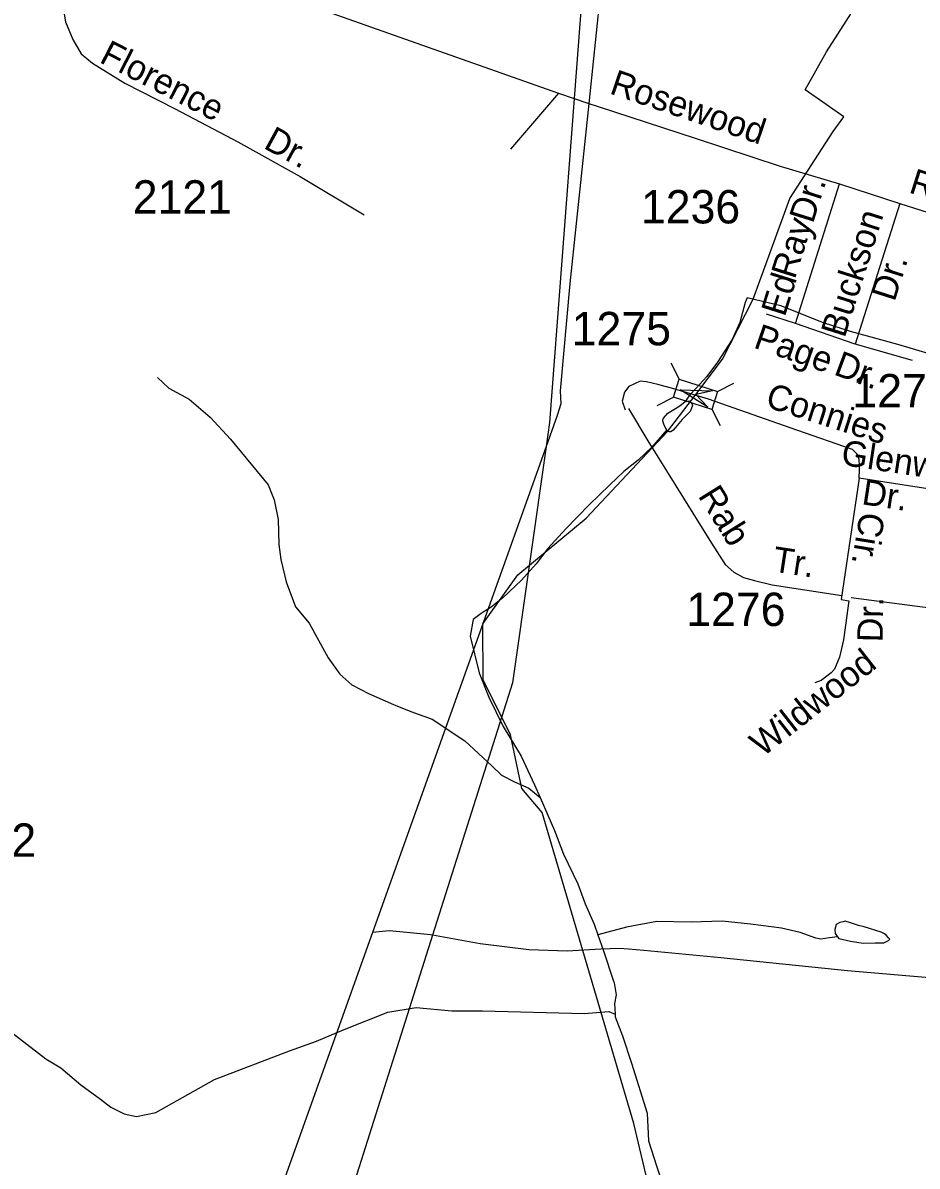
# Model space of a CAD drawing. Extents: x 2260773 to 2342389, y 552869 to 618546.
# Drawn here: x 2273078 to 2276429, y 603238 to 607521 of the extents above; entities that cross this region are included whole.
import ezdxf

# ---------------------------------------------------------------- set-up
doc = ezdxf.new("R2010")
doc.units = 0
for name, color, linetype in [('Exist Boundary Political Urban Extension UEB', 7, 'Continuous'), ('Exist Hydrographic Creek Single Shore', 7, 'Continuous'), ('Exist Hydrographic Misc Water Feature', 7, 'Continuous'), ('Exist Road Non-System Type 51', 7, 'Continuous'), ('Exist Road Non-System Type 51 Label', 7, 'Continuous'), ('Exist Road Secondary Structure Standard Bridge Attributed CELL', 7, 'Continuous'), ('Exist Road Secondary Structure Standard Bridge CELL', 7, 'Continuous'), ('Exist Road Secondary Type 51 Attributed', 7, 'Continuous'), ('Exist Road Secondary Type 51 Label', 7, 'Continuous'), ('Exist Road Secondary Type 51 Number Label', 7, 'Continuous'), ('Exist Utilities Electrical Transmission Line', 7, 'Continuous')]:
    doc.layers.add(name, color=color, linetype=linetype)

msp = doc.modelspace()

# ---------------------------------------------------------------- linework, layer by layer
at = {"layer": 'Exist Boundary Political Urban Extension UEB'}
msp.add_line((2275266.2, 608845.4), (2275143.8, 607237.3), dxfattribs=at)
for points in [[(2275143.8, 607237.3), (2275051.5, 606024), (2275038.5, 605933.5)], [(2275038.5, 605933.5), (2274912.2, 605049), (2274612.6, 604103.2)], [(2274612.6, 604103.2), (2274250.5, 602959.8), (2275086.3, 603099.1), (2275922.1, 603133.9), (2276862.4, 603099.1), (2277280.3, 603064.3), (2277479.7, 603141)]]:
    msp.add_lwpolyline(points, dxfattribs=at)
at = {"layer": 'Exist Hydrographic Creek Single Shore'}
msp.add_lwpolyline([(2275482.5, 602914), (2275367.6, 603398.5), (2275023.5, 604563.1), (2274947.7, 604653.2), (2274904.6, 604854.2), (2274802.5, 605059.5), (2274800.7, 605269.5), (2274932.5, 605453.7), (2275188.6, 605665), (2275493.5, 605990.1), (2275598.7, 606128.4), (2275699.6, 606261.3), (2275813.6, 606485.4), (2275951.6, 606863), (2276114.1, 607114.1), (2276154, 607168.5), (2276008.9, 607270.2), (2276088.7, 607411.7), (2276204.8, 607593.2), (2276424.7, 607906.1)], dxfattribs=at)
at = {"layer": 'Exist Hydrographic Misc Water Feature'}
for points in [[(2275791.9, 606490.8), (2275783.7, 606472.6), (2275764.6, 606398.4), (2275735.1, 606334.3), (2275679.9, 606249.7), (2275640.3, 606195.7), (2275598.9, 606151.2), (2275577.4, 606126.9), (2275559.3, 606102.8)], [(2277749.3, 605787.5), (2277730.6, 605811.4), (2277704.8, 605849.3), (2277646.2, 605908.5), (2277585.7, 605963.8), (2277520.9, 606001.5), (2277456.9, 606030.6), (2277370.6, 606065.9), (2277280.3, 606092.9), (2277204.1, 606102.4), (2277162.9, 606092), (2277106.5, 606093.6), (2277068.5, 606104.9), (2277010.1, 606122.3), (2276748, 606193.8), (2276641.6, 606228.9), (2276549.5, 606257.8), (2276356.8, 606316), (2276178.8, 606364.3), (2276078.3, 606397.3), (2275917.6, 606460.1), (2275791.9, 606490.8)], [(2273581.6, 606192), (2273624.1, 606152.4), (2273700.3, 606111.2), (2273778.9, 606043.9), (2273855.6, 605960.9), (2273997.3, 605790.3), (2274019.8, 605734.3), (2274034.4, 605660.6), (2274036.8, 605566.6), (2274043.8, 605510.8), (2274064.7, 605427), (2274099.2, 605333.3), (2274149.8, 605271.8), (2274221, 605142.6), (2274265.5, 605081.2), (2274310.4, 605041.6), (2274344, 605024), (2274372.5, 605008.3), (2274466.6, 604967), (2274531, 604941.8), (2274611, 604912.3), (2274733.6, 604831.8), (2274836.3, 604736.8), (2274870.8, 604702.8), (2274919.2, 604677.3), (2274973.5, 604654.1), (2275015.5, 604618.6)], [(2275490.2, 605996.1), (2275484.3, 606006.3), (2275479.8, 606017.9), (2275475.9, 606028.2), (2275476.1, 606033.9), (2275477.9, 606040.1), (2275494.1, 606058.3), (2275539.2, 606086.4), (2275559.3, 606102.8)], [(2275559.3, 606102.8), (2275573.3, 606104.8), (2275583.5, 606097.2), (2275587.4, 606087.3), (2275583.5, 606076.9), (2275577.6, 606064.8), (2275548.1, 606034.8), (2275529.8, 606012.8), (2275514, 605994.5), (2275506.2, 605988.4), (2275498.2, 605988.4), (2275492.1, 605990.1), (2275490.2, 605996.1)], [(2275490.2, 605996.1), (2275433.2, 605929.6), (2275383.4, 605883.2), (2275329.9, 605840.5), (2275276.6, 605790.2), (2275199.1, 605715.5), (2275112.1, 605624.8), (2275044.9, 605552.2), (2275001.6, 605493.8), (2274946, 605433.2), (2274876.7, 605366.7), (2274832.6, 605332.3), (2274795.1, 605308), (2274765.4, 605285.7), (2274754.3, 605223.7), (2274787.3, 605086.1), (2274824, 604994.6), (2274877.1, 604884.8), (2274944.2, 604773.7), (2274995, 604666.3), (2275015.5, 604618.6)], [(2275015.5, 604618.6), (2275069.1, 604495), (2275103.7, 604407.4), (2275156.6, 604296), (2275185.1, 604220.4), (2275218.1, 604144.4), (2275232.3, 604104.6)], [(2276130, 604097), (2276099.9, 604093), (2276068.1, 604088.5), (2276048.4, 604092.3), (2275990, 604113.7), (2275919.8, 604129.1), (2275803.8, 604144.2), (2275697.5, 604155.3), (2275581.5, 604152.1), (2275453.5, 604154.7), (2275339.9, 604133.8), (2275232.3, 604104.6)], [(2276130, 604097), (2276135.7, 604091.3), (2276178.4, 604081.6), (2276226, 604074.1), (2276271.9, 604074.8), (2276292.4, 604074.6), (2276304.3, 604074.8), (2276316, 604080.8), (2276321.7, 604083.1), (2276325.8, 604089), (2276321.7, 604092.9), (2276311.9, 604102.9), (2276305.7, 604108.7), (2276293.4, 604114.6), (2276229.7, 604134.3), (2276209.4, 604139.8), (2276179.4, 604149.6), (2276159.1, 604155.5), (2276151.1, 604153.5), (2276139.4, 604151.2), (2276125.3, 604143.2), (2276119.8, 604125), (2276121.8, 604109.2), (2276130, 604097)], [(2275232.3, 604104.6), (2275253, 604045.1), (2275289.9, 603935.3), (2275293.8, 603925.4), (2275300.2, 603879.4), (2275294.4, 603847.4), (2275297.1, 603807.6)], [(2272994.3, 603771.9), (2273163.7, 603639.7), (2273220.1, 603606), (2273294.5, 603542.9), (2273369, 603489.5), (2273407.3, 603459.8), (2273457.6, 603434.4), (2273503.5, 603424.6), (2273575.3, 603439.4), (2273796.1, 603563.4), (2274077, 603669.9), (2274178.3, 603707), (2274282.1, 603750.2), (2274445.5, 603815.5), (2274551.1, 603832.5), (2274685.4, 603819.5), (2274799.4, 603820.6), (2275181.2, 603810.6), (2275273.3, 603817.3), (2275297.1, 603807.6)], [(2275297.1, 603807.6), (2275297.1, 603797.5), (2275323.9, 603725.8), (2275358.8, 603624.4), (2275416.4, 603436.9), (2275421.8, 603333), (2275452.5, 603239.2), (2275481, 603153.4), (2275507.7, 603095.9), (2275538, 603038.2), (2275584.4, 602938.3)]]:
    msp.add_lwpolyline(points, dxfattribs=at)
at = {"layer": 'Exist Road Non-System Type 51'}
for p, q in [((2275085.3, 607256.8), (2274904.9, 607047.9)), ((2275972.4, 606394.3), (2276137.4, 606917.7)), ((2276364, 606843.7), (2276196.9, 606316.5)), ((2275972.4, 606394.3), (2275864.2, 606429.3)), ((2276196.9, 606316.5), (2275972.4, 606394.3)), ((2276410.9, 606255.7), (2276196.9, 606316.5)), ((2276181.9, 605368.8), (2276612.2, 605310.9))]:
    msp.add_line(p, q, dxfattribs=at)
for points in [[(2275347.3, 606075.9), (2275418.9, 605955.5), (2275658.2, 605571.7), (2275709, 605492.3), (2275741.6, 605462.5), (2275777.4, 605443), (2275819.5, 605431.5), (2275885.6, 605416), (2276007.7, 605397.3), (2276145.8, 605375.2)], [(2274612.6, 604103.2), (2274604.7, 604104.7), (2274516.7, 604113.9), (2274450.7, 604119.2), (2274387.3, 604113.2)], [(2276785.5, 603891.2), (2276755.6, 603869.1), (2276743.9, 603860.9), (2276733.8, 603858.9), (2276719.8, 603858.8), (2276707.9, 603860.6), (2276697.7, 603872.4), (2276677.5, 603892.2), (2276657.4, 603904), (2276631.4, 603913.8), (2276589.3, 603927.4), (2276503.2, 603940.6), (2276167.1, 603969.4), (2275692.9, 604019), (2275404.8, 604046.2), (2275346.7, 604051.6), (2275312.7, 604053.3), (2275242.9, 604050.7), (2275117.1, 604043.5), (2274973, 604048.2), (2274790.9, 604070.5), (2274612.6, 604103.2)]]:
    msp.add_lwpolyline(points, dxfattribs=at)
at = {"layer": 'Exist Road Secondary Structure Standard Bridge Attributed CELL'}
msp.add_lwpolyline([(2275643.7, 606081.4), (2275540.5, 606146.4), (2275662.3, 606141.7), (2275598.7, 606128.4)], close=True, dxfattribs=at)
at = {"layer": 'Exist Road Secondary Structure Standard Bridge CELL'}
for p, q in [((2275505.9, 606247.7), (2275537.2, 606186.3)), ((2275680.8, 606139.3), (2275742.3, 606170.6)), ((2275453.9, 606087.8), (2275515.4, 606119.1)), ((2275659.5, 606073.7), (2275690.9, 606012.2))]:
    msp.add_line(p, q, dxfattribs=at)
msp.add_lwpolyline([(2275537.2, 606186.3), (2275680.9, 606139.6), (2275659.1, 606072.5), (2275515.4, 606119.1)], close=True, dxfattribs=at)
at = {"layer": 'Exist Road Secondary Type 51 Attributed'}
msp.add_line((2276669.5, 605743.5), (2276211, 605814.8), dxfattribs=at)
for points in [[(2273212.8, 607671.9), (2273224, 607606.8), (2273237.4, 607523.8), (2273264.3, 607458.7), (2273295.7, 607404.9), (2273338.4, 607369), (2273459.4, 607294.9), (2273647.8, 607198.5), (2273883.3, 607075), (2274116.5, 606944.9), (2274356.5, 606801.3)], [(2274125.2, 607595.5), (2275085.3, 607256.8), (2275143.8, 607237.3), (2275198.4, 607219.1), (2275233.3, 607207.4), (2275596.6, 607088.5), (2275914.8, 606983.4), (2276137.4, 606917.7), (2276364, 606843.7), (2276572.4, 606777.7), (2276853.2, 606686.5)], [(2276211, 605814.8), (2276213, 605845.8), (2276213, 605862.1), (2276210.9, 605885), (2276203.5, 605905.3), (2276186.6, 605922.2), (2275978, 605995.4), (2275647.2, 606111.4), (2275516.7, 606149.4), (2275457.3, 606166.3), (2275414.1, 606175.7), (2275390.6, 606179), (2275347.9, 606158.2), (2275331.7, 606137.9), (2275323.6, 606104.2), (2275335, 606071.7)], [(2276211, 605814.8), (2276143.8, 605360.9), (2276173.2, 605356.2), (2276152.2, 605210), (2276144.8, 605176.9), (2276137.3, 605145.2), (2276118.4, 605099.3), (2276106.3, 605086.1), (2276068.7, 605057.1), (2276044.8, 605049)]]:
    msp.add_lwpolyline(points, dxfattribs=at)
at = {"layer": 'Exist Utilities Electrical Transmission Line'}
for p, q in [((2275362.6, 608781.5), (2275198.4, 607219.1)), ((2275038.5, 605933.5), (2274387.3, 604113.2)), ((2274387.3, 604113.2), (2273862.4, 602645.9))]:
    msp.add_line(p, q, dxfattribs=at)
msp.add_lwpolyline([(2275198.4, 607219.1), (2275127.5, 606544.4), (2275091.3, 606142.3), (2275093.6, 606094.2), (2275080.2, 606050.1), (2275038.5, 605933.5)], dxfattribs=at)

# ---------------------------------------------------------------- texts
at = {"layer": 'Exist Road Non-System Type 51 Label'}
for s, rotation, p in [('Dr.', 72.5028, (2276038, 606765.9)), ('Ray', 72.5028, (2275970.1, 606557.2)), ('Buckson', 72.4136, (2276156.6, 606337.4)), ('Dr.', 72.4136, (2276343.9, 606473.3)), ('Ed', 72.5028, (2275932.5, 606416.5)), ('Page', 340.8868, (2275811.7, 606304.9)), ('Dr.', 339.6959, (2276112.2, 606204.6)), ('Rab', 301.9434, (2275605.5, 605749.3)), ('Tr.', 351.2938, (2275883.1, 605466.2))]:
    msp.add_text(s, height=95, rotation=rotation, dxfattribs=at).set_placement(p)
at = {"layer": 'Exist Road Secondary Type 51 Label'}
for s, rotation, p in [('Florence', 332.7783, (2273360.4, 607374.9)), ('Rosewood', 341.2275, (2275272.2, 607257.1)), ('Dr.', 331.393, (2273975.4, 607053.3)), ('Rd.', 342.4279, (2276393.8, 606885.9)), ('Connies', 342.1295, (2275855.4, 606083.8)), ('Glenwood', 351.3912, (2276140.4, 605865.7)), ('Dr.', 351.3912, (2276217.9, 605717.9)), ('Cir.', 260.6221, (2276215, 605691.9)), ('Dr.', 88.7276, (2276298.8, 605200.1)), ('Wildwood', 38.0875, (2275849.5, 604768.4))]:
    msp.add_text(s, height=95, rotation=rotation, dxfattribs=at).set_placement(p)
at = {"layer": 'Exist Road Secondary Type 51 Number Label'}
for s, p in [('2121', (2273489.4, 606806)), ('1236', (2275393.6, 606769.3)), ('1275', (2275134.3, 606312.9)), ('1274', (2276186.1, 606080.4)), ('1276', (2275563.5, 605261.4)), ('2152', (2272755.7, 604397))]:
    msp.add_text(s, height=125, dxfattribs=at).set_placement(p)

doc.saveas('drawing.dxf')
